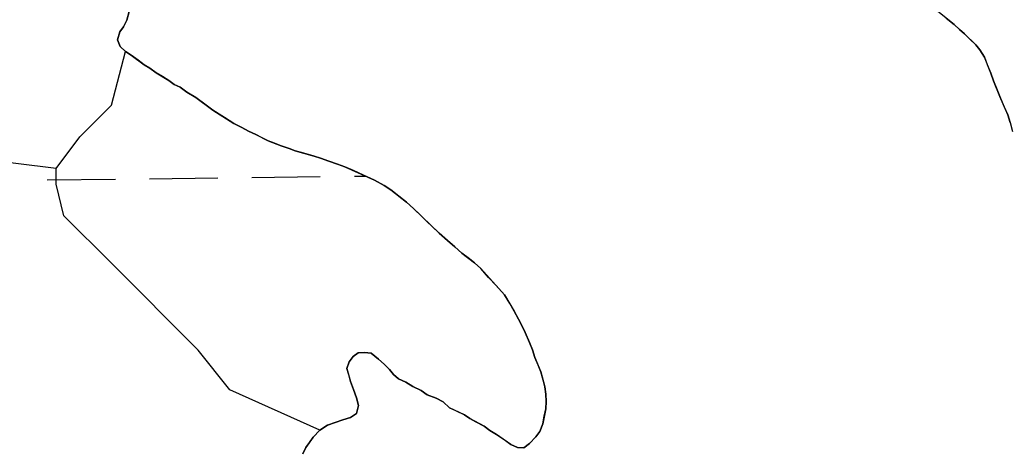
# Model space of a CAD drawing. Extents: x 3694830 to 3732949, y 415201 to 440970.
# Drawn here: x 3728840 to 3729303.8, y 423663.4 to 423864.1 of the extents above; entities that cross this region are included whole.
import ezdxf

# ---------------------------------------------------------------- set-up
doc = ezdxf.new("R2010")
doc.units = 0
doc.layers.add('V-TOPO-SHOR', color=7, linetype='Continuous')
doc.layers.add('V-WETL-SWMP', color=7, linetype='Continuous')

msp = doc.modelspace()

# ---------------------------------------------------------------- linework, layer by layer
at = {"layer": 'V-TOPO-SHOR'}
for points in [[(3729075.06, 423720.85), (3729073.59, 423723.83), (3729071.5, 423727.6), (3729069.42, 423731.17), (3729066.92, 423735.34), (3729063.02, 423739.67), (3729059.52, 423743.41), (3729055.82, 423747.55), (3729052.95, 423750.3), (3729049.89, 423752.65), (3729047.03, 423754.79), (3729043.76, 423757.74), (3729040.28, 423760.68), (3729036.39, 423764.21), (3729033.11, 423767.35), (3729030.65, 423769.71), (3729027.38, 423772.85), (3729024.3, 423775.8), (3729021.03, 423778.74), (3729017.55, 423781.48), (3729013.68, 423784.41), (3729010.62, 423786.55), (3729006.15, 423789.07), (3729000.88, 423791.36), (3728996.22, 423793.47), (3728992.16, 423795.2), (3728988.72, 423796.53), (3728984.68, 423797.85), (3728980.83, 423799.38), (3728977.8, 423800.32), (3728972.95, 423801.62), (3728968.91, 423802.73), (3728966.08, 423803.88), (3728962.44, 423805.01), (3728959.2, 423806.35), (3728956.36, 423807.49), (3728953.52, 423808.84), (3728950.48, 423810.38), (3728947.03, 423811.91), (3728943.98, 423813.65), (3728940.13, 423815.58), (3728935.85, 423818.3), (3728930.36, 423821.8), (3728926.69, 423824.53), (3728922.4, 423827.65), (3728918.13, 423830.17), (3728915.07, 423832.52), (3728912.23, 423833.86), (3728909.79, 423835.62), (3728906.73, 423837.56), (3728903.88, 423839.31), (3728900.83, 423841.46), (3728898.19, 423843), (3728895.33, 423845.15), (3728892.06, 423847.49), (3728889.42, 423849.24), (3728886.96, 423851.6), (3728885.69, 423854.79), (3728886.81, 423858.42), (3728888.57, 423860.87), (3728890.11, 423863.92), (3728891.23, 423867.99)], [(3729273.89, 423864.93), (3729277.56, 423862), (3729280.02, 423859.64), (3729282.48, 423857.49), (3729285.14, 423854.93), (3729287.81, 423852.38), (3729289.67, 423850.01), (3729291.75, 423846.64), (3729293.02, 423843.25), (3729294.72, 423839.07), (3729296, 423835.48), (3729297.69, 423831.3), (3729298.96, 423828.12), (3729300.86, 423823.74), (3729302.76, 423819.56), (3729303.84, 423815.97), (3729304.93, 423811.78)], [(3728980.52, 423671.86), (3728938.36, 423690.81), (3728923.55, 423709.32), (3728882.83, 423750.05), (3728860.61, 423772.26), (3728856.91, 423787.07), (3728856.91, 423794.48), (3728868.02, 423809.29), (3728882.83, 423824.1), (3728889.42, 423849.24)], [(3728856.91, 423794.48), (3728797.68, 423801.88), (3728727.33, 423820.39), (3728705.12, 423809.29), (3728682.9, 423801.88), (3728664.39, 423790.77)], [(3728972.52, 423660.85), (3728973.86, 423663.69), (3728975.62, 423666.14), (3728977.38, 423668.58), (3728980.52, 423671.86), (3728984.09, 423674.15), (3728987.67, 423675.43), (3728991.26, 423676.71), (3728994.85, 423677.79), (3728997.62, 423679.66), (3728998.54, 423683.49), (3728997.67, 423687.09), (3728996.18, 423690.87), (3728994.9, 423694.66), (3728994.02, 423697.85), (3728993.16, 423700.84), (3728994.3, 423703.88), (3728996.05, 423706.33), (3728998.42, 423708.18), (3729001.44, 423708.25), (3729004.45, 423707.91), (3729007.93, 423705.17), (3729010.58, 423702.82), (3729013.05, 423700.26), (3729014.91, 423697.89), (3729017.36, 423695.93), (3729020.8, 423694.4), (3729024.06, 423692.26), (3729027.91, 423690.54), (3729030.77, 423688.39), (3729035.02, 423686.87), (3729038.27, 423685.13), (3729041.14, 423682.38), (3729043.98, 423681.04), (3729048.23, 423679.12), (3729050.68, 423677.36), (3729053.52, 423675.82), (3729057.38, 423673.69), (3729060.04, 423671.74), (3729063.29, 423669.8), (3729066.75, 423667.46), (3729070.02, 423665.12), (3729073.06, 423663.78), (3729076.07, 423663.65), (3729078.64, 423665.71), (3729081.58, 423668.78), (3729083.54, 423671.23), (3729084.87, 423674.88), (3729085.59, 423678.51), (3729086.32, 423681.93), (3729086.45, 423685.35), (3729086.38, 423688.76), (3729085.91, 423692.17), (3729085.04, 423695.36), (3729083.95, 423699.15), (3729082.68, 423702.34), (3729081.2, 423705.92), (3729080.12, 423709.51), (3729078.64, 423712.9), (3729076.73, 423717.67), (3729075.06, 423720.85)]]:
    msp.add_lwpolyline(points, dxfattribs=at)
at = {"layer": 'V-WETL-SWMP'}
for p, q in [((3728891.23, 423868), (3728890.11, 423863.92)), ((3729277.56, 423862), (3729268.38, 423869.24)), ((3728888.57, 423860.87), (3728886.81, 423858.42)), ((3728890.11, 423863.92), (3728888.57, 423860.87)), ((3729280.02, 423859.64), (3729277.56, 423862)), ((3728886.81, 423858.42), (3728885.69, 423854.79)), ((3729282.48, 423857.49), (3729280.02, 423859.64)), ((3729287.81, 423852.38), (3729282.48, 423857.49)), ((3728885.69, 423854.79), (3728886.96, 423851.6)), ((3728886.96, 423851.6), (3728889.42, 423849.24)), ((3729289.67, 423850.01), (3729287.81, 423852.38)), ((3728889.42, 423849.24), (3728892.06, 423847.49)), ((3728892.06, 423847.49), (3728898.18, 423843)), ((3729291.74, 423846.64), (3729289.67, 423850.01)), ((3728898.18, 423843), (3728900.83, 423841.45)), ((3729294.72, 423839.07), (3729291.74, 423846.64)), ((3728900.83, 423841.45), (3728903.88, 423839.31)), ((3728903.88, 423839.31), (3728909.79, 423835.62)), ((3729296, 423835.48), (3729294.72, 423839.07)), ((3728909.79, 423835.62), (3728912.23, 423833.86)), ((3728912.23, 423833.86), (3728915.07, 423832.52)), ((3729298.96, 423828.12), (3729296, 423835.48)), ((3728915.07, 423832.52), (3728918.13, 423830.17)), ((3728918.13, 423830.17), (3728922.4, 423827.65)), ((3728922.4, 423827.65), (3728930.36, 423821.8)), ((3729302.76, 423819.56), (3729298.96, 423828.12)), ((3728930.36, 423821.8), (3728940.13, 423815.58)), ((3729303.84, 423815.97), (3729302.76, 423819.56)), ((3728940.13, 423815.58), (3728943.98, 423813.65)), ((3728943.98, 423813.65), (3728947.03, 423811.91)), ((3728947.03, 423811.91), (3728950.48, 423810.38)), ((3728950.48, 423810.38), (3728956.36, 423807.49)), ((3728956.36, 423807.49), (3728962.44, 423805.01)), ((3728962.44, 423805.01), (3728966.08, 423803.88)), ((3728966.08, 423803.88), (3728968.91, 423802.74)), ((3728968.91, 423802.74), (3728977.8, 423800.31)), ((3728977.8, 423800.31), (3728980.83, 423799.37)), ((3728980.83, 423799.37), (3728984.68, 423797.85)), ((3728984.68, 423797.85), (3728988.72, 423796.53)), ((3728988.72, 423796.53), (3728992.16, 423795.2)), ((3728992.16, 423795.2), (3729006.15, 423789.07)), ((3728852.7, 423789.12), (3728884.7, 423789.51)), ((3728900.69, 423789.7), (3728932.69, 423790.08)), ((3728948.69, 423790.27), (3728980.69, 423790.65)), ((3728996.69, 423790.84), (3729001.96, 423790.9)), ((3729006.15, 423789.07), (3729010.62, 423786.55)), ((3729010.62, 423786.55), (3729013.68, 423784.41)), ((3729013.68, 423784.41), (3729021.03, 423778.74)), ((3729021.03, 423778.74), (3729024.3, 423775.8)), ((3729024.3, 423775.8), (3729036.39, 423764.21)), ((3729036.39, 423764.21), (3729040.28, 423760.68)), ((3729040.28, 423760.68), (3729043.76, 423757.74)), ((3729043.76, 423757.74), (3729047.03, 423754.79)), ((3729047.03, 423754.79), (3729052.95, 423750.3)), ((3729052.95, 423750.3), (3729055.82, 423747.55)), ((3729055.82, 423747.55), (3729066.92, 423735.34)), ((3729066.92, 423735.34), (3729071.5, 423727.6)), ((3729071.5, 423727.6), (3729073.59, 423723.83)), ((3729073.59, 423723.83), (3729075.06, 423720.85)), ((3729075.06, 423720.85), (3729076.73, 423717.67)), ((3729076.73, 423717.67), (3729078.64, 423712.9)), ((3729078.64, 423712.9), (3729080.12, 423709.51)), ((3728998.42, 423708.18), (3728996.05, 423706.33)), ((3729001.43, 423708.25), (3728998.42, 423708.18)), ((3729004.45, 423707.91), (3729001.43, 423708.25)), ((3729007.93, 423705.17), (3729004.45, 423707.91)), ((3729080.12, 423709.51), (3729081.2, 423705.92)), ((3728994.3, 423703.88), (3728993.16, 423700.84)), ((3728996.05, 423706.33), (3728994.3, 423703.88)), ((3729010.58, 423702.82), (3729007.93, 423705.17)), ((3729081.2, 423705.92), (3729083.95, 423699.15)), ((3728993.16, 423700.84), (3728994.9, 423694.66)), ((3729013.05, 423700.26), (3729010.58, 423702.82)), ((3729014.91, 423697.89), (3729013.05, 423700.26)), ((3729083.95, 423699.15), (3729085.91, 423692.17)), ((3728994.9, 423694.66), (3728996.18, 423690.87)), ((3729017.36, 423695.94), (3729014.91, 423697.89)), ((3729020.8, 423694.4), (3729017.36, 423695.94)), ((3729024.06, 423692.26), (3729020.8, 423694.4)), ((3728996.18, 423690.87), (3728997.67, 423687.09)), ((3729027.91, 423690.54), (3729024.06, 423692.26)), ((3729030.77, 423688.39), (3729027.91, 423690.54)), ((3729085.91, 423692.17), (3729086.38, 423688.76)), ((3728997.67, 423687.09), (3728998.54, 423683.49)), ((3729035.02, 423686.87), (3729030.77, 423688.39)), ((3729038.27, 423685.13), (3729035.02, 423686.87)), ((3729041.14, 423682.38), (3729038.27, 423685.13)), ((3729086.45, 423685.35), (3729086.33, 423681.93)), ((3729086.38, 423688.76), (3729086.45, 423685.35)), ((3728998.54, 423683.49), (3728997.62, 423679.66)), ((3729048.23, 423679.12), (3729041.14, 423682.38)), ((3729086.33, 423681.93), (3729084.87, 423674.88)), ((3728991.26, 423676.71), (3728984.09, 423674.15)), ((3728994.85, 423677.79), (3728991.26, 423676.71)), ((3728997.62, 423679.66), (3728994.85, 423677.79)), ((3729050.68, 423677.36), (3729048.23, 423679.12)), ((3729057.38, 423673.69), (3729050.68, 423677.36)), ((3728980.52, 423671.86), (3728977.38, 423668.58)), ((3728984.09, 423674.15), (3728980.52, 423671.86)), ((3729060.04, 423671.74), (3729057.38, 423673.69)), ((3729063.29, 423669.8), (3729060.04, 423671.74)), ((3729083.54, 423671.23), (3729081.58, 423668.78)), ((3729084.87, 423674.88), (3729083.54, 423671.23)), ((3728977.38, 423668.58), (3728973.87, 423663.69)), ((3729070.02, 423665.12), (3729063.29, 423669.8)), ((3729081.58, 423668.78), (3729078.64, 423665.71)), ((3728973.87, 423663.69), (3728972.52, 423660.85)), ((3729073.06, 423663.78), (3729070.02, 423665.12)), ((3729076.07, 423663.65), (3729073.06, 423663.78)), ((3729078.64, 423665.71), (3729076.07, 423663.65))]:
    msp.add_line(p, q, dxfattribs=at)

doc.saveas('drawing.dxf')
